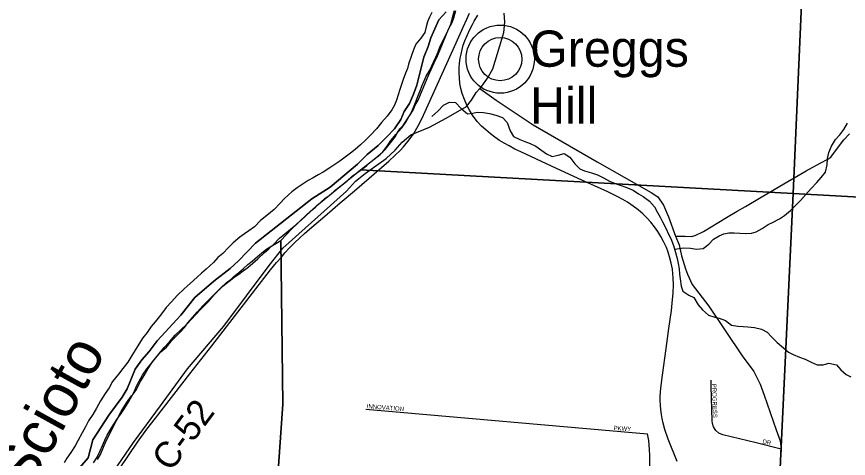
# Model space of a CAD drawing. Extents: x 1578669 to 1989827, y 208020 to 553079.
# Drawn here: x 1828673 to 1838251, y 394363 to 399456 of the extents above; entities that cross this region are included whole.
import ezdxf

# ---------------------------------------------------------------- set-up
doc = ezdxf.new("R2010")
doc.units = 0
for name, color, linetype in [('GM_X_County_Road', 7, 'Continuous'), ('GM_X_County_Road_Text', 7, 'Continuous'), ('GM_X_Major_River', 7, 'Continuous'), ('GM_X_Major_River_Text', 7, 'Continuous'), ('GM_X_Minor_River', 7, 'Continuous'), ('GM_X_Rail_Line', 7, 'Continuous'), ('GM_X_Section', 7, 'Continuous'), ('GM_X_State_Route', 7, 'Continuous'), ('GM_X_Township', 7, 'Continuous'), ('GM_X_Township_Road', 7, 'Continuous'), ('GM_X_Township_Subdivision', 7, 'Continuous'), ('GM_X_Township_Subdivision_Text', 7, 'Continuous'), ('GM_X_Unincorporated', 7, 'Continuous'), ('GM_X_Unincorporated_Location', 7, 'Continuous'), ('GM_X_Unincorporated_Text', 7, 'Continuous')]:
    doc.layers.add(name, color=color, linetype=linetype)

msp = doc.modelspace()

# ---------------------------------------------------------------- linework, layer by layer
at = {"layer": 'GM_X_County_Road'}
msp.add_lwpolyline([(1829792.4, 394214.6), (1830020.1, 394545.7), (1830329.8, 394967.3), (1830641.5, 395394.8), (1831057.1, 395888.7), (1831580.6, 396585.3), (1831738.5, 396786), (1832470.2, 397444.7), (1832576.2, 397559.2), (1832688.1, 397647.6), (1832810.1, 397733.9), (1832927.9, 397818.8), (1833029.8, 397917.8), (1833111.1, 398006.7), (1833213.5, 398092.5), (1833425.4, 398181.6), (1833617.2, 398283.6), (1833852.4, 398419.3), (1833911.3, 398492.7), (1833964.5, 398581.9), (1834006.2, 398627.9)], dxfattribs=at)
at = {"layer": 'GM_X_Major_River'}
for points in [[(1831230.5, 396485.6), (1831282.9, 396523), (1831335.3, 396562.5), (1831393.9, 396611.8), (1831450.4, 396663.2), (1831527.2, 396734.3), (1831577.7, 396779.8), (1831630.2, 396827.2), (1831701, 396900.4), (1831761.5, 396949.7), (1831826.1, 397005), (1831886.7, 397056.3), (1831941.2, 397103.7), (1831997.8, 397159.1), (1832060.5, 397216.4), (1832112.9, 397259.8), (1832226, 397362.5), (1832282.5, 397401.9), (1832341, 397455.2), (1832421.7, 397516.3), (1832476.2, 397559.7), (1832536.8, 397617), (1832587.2, 397652.5), (1832645.6, 397693.8), (1832704.1, 397739.1), (1832756.6, 397784.5), (1832809.1, 397828), (1832889.8, 397895.1), (1832948.7, 397974.4), (1832983.3, 398026), (1833038.1, 398097.5), (1833106.9, 398172.7), (1833153.7, 398240.2), (1833190.3, 398299.8), (1833225.1, 398363.5), (1833251.8, 398425.2), (1833274.5, 398485), (1833295.2, 398544.8), (1833317.8, 398600.5), (1833338.4, 398652.3), (1833365.1, 398716.1), (1833389.7, 398769.8), (1833430.5, 398839.4), (1833473.6, 398928.9), (1833498.2, 398986.7), (1833527, 399050.4), (1833551.7, 399114.2), (1833582.4, 399175.8), (1833617.3, 399251.5), (1833650, 399313.2), (1833672.6, 399368.9), (1833693.5, 399444.8), (1833714.4, 399524.6)], [(1833452.4, 399503.7), (1833425.8, 399449.9), (1833405.2, 399396.1), (1833388.5, 399336.3), (1833373.7, 399272.4), (1833329, 399208.9), (1833270.3, 399139.5), (1833241.5, 399071.8), (1833218.7, 399006), (1833185.6, 398908.3), (1833173, 398856.5), (1833150.4, 398802.7), (1833125.5, 398728.9), (1833102.8, 398671.1), (1833086.2, 398615.3), (1833065.5, 398553.5)], [(1833065.5, 398553.5), (1833046.7, 398491.7), (1833022.1, 398435.9), (1832991.5, 398380.2), (1832940.7, 398308.8), (1832873.8, 398233.5), (1832815, 398162.1), (1832748.2, 398088.9), (1832691.6, 398029.5), (1832631, 397978.2), (1832572.4, 397924.8), (1832517.9, 397879.5), (1832457.5, 397834.1), (1832393, 397790.9), (1832338.6, 397751.5), (1832280.2, 397712.1), (1832203.6, 397663), (1832145.3, 397629.7), (1832089, 397598.3), (1832030.6, 397565), (1831960.2, 397519.8), (1831903.7, 397480.4), (1831841.2, 397435.1), (1831756.4, 397358.1), (1831703.8, 397302.7), (1831639, 397233.4), (1831552.3, 397162.3), (1831479.7, 397105.2), (1831410.8, 397031.9), (1831348.4, 396986.6), (1831296, 396951.2), (1831243.6, 396911.8), (1831164.9, 396846.7), (1831114.3, 396793.3), (1831045.5, 396726), (1830991, 396678.6), (1830940.3, 396619.2), (1830853.5, 396544.2), (1830801, 396498.8), (1830750.6, 396453.3), (1830669.8, 396380.2), (1830601.1, 396319), (1830522.2, 396239.9), (1830457.4, 396166.6), (1830394.7, 396101.3), (1830327.7, 396014), (1830268.8, 395936.6), (1830222.2, 395883.1), (1830177.5, 395815.6), (1830126.8, 395754.2), (1830077.9, 395678.7), (1830037.1, 395609.1), (1829998.5, 395549.5), (1829953.6, 395470), (1829894.8, 395398.7), (1829846, 395333.2), (1829777.1, 395250), (1829736.3, 395176.4), (1829691.5, 395108.9), (1829636.6, 395027.5), (1829591.6, 394939.9), (1829548.8, 394868.4), (1829502, 394796.9), (1829465.1, 394725.3), (1829428.3, 394655.6), (1829377.3, 394566.2), (1829346.6, 394506.5), (1829295.8, 394429), (1829249.1, 394365.6), (1829220.4, 394309.9)], [(1829556.1, 394311.9), (1829598.9, 394377.4), (1829635.7, 394451), (1829662.4, 394510.8), (1829689.1, 394574.5), (1829715.8, 394632.2), (1829760.6, 394705.7), (1829793.2, 394757.4), (1829827.8, 394811), (1829874.6, 394878.5), (1829913.2, 394936.1), (1829964.2, 395017.5), (1829998.9, 395079.2), (1830025.5, 395130.9), (1830058.3, 395202.6), (1830082.9, 395254.3), (1830123.6, 395321.9), (1830170.5, 395393.4), (1830213.1, 395446.9), (1830273.9, 395520.2), (1830334.6, 395589.6), (1830397.2, 395644.9), (1830458.1, 395722.2), (1830553.1, 395813.2), (1830605.8, 395872.6), (1830644.3, 395924.2), (1830755.8, 396052.9), (1830818.5, 396120.2), (1830875.2, 396177.6), (1830935.9, 396241), (1831051.1, 396353.7), (1831119.7, 396406.9), (1831172.1, 396446.3), (1831230.5, 396485.6)]]:
    msp.add_lwpolyline(points, dxfattribs=at)
at = {"layer": 'GM_X_Minor_River'}
for points in [[(1833454.6, 398305.8), (1833521.7, 398364.7), (1833588.9, 398433.5), (1833655.5, 398468.3), (1833725.4, 398465), (1833790.1, 398397.7), (1833862.9, 398336.2), (1833925, 398343.1), (1833977.1, 398352.1), (1834049, 398350.7), (1834116.7, 398339.5), (1834190.3, 398320), (1834267.7, 398292.5), (1834322.6, 398233.4), (1834354.8, 398140.7), (1834393.4, 398071.9), (1834468.7, 398038.4), (1834524.3, 398017.3), (1834585.8, 397992.2), (1834653.1, 397960.9), (1834722.1, 397911.5), (1834773.4, 397872.5), (1834840.7, 397841.2), (1834907, 397857.9), (1834979.3, 397878.6), (1835044.4, 397833.3), (1835098.9, 397758.2), (1835159.8, 397701), (1835213.3, 397677.9), (1835290.8, 397656.5), (1835360.3, 397631.1), (1835429.6, 397595.8), (1835498.8, 397558.4), (1835566.3, 397533.1), (1835621.9, 397514.1), (1835689.3, 397488.8), (1835770.6, 397455.2), (1835835.8, 397411.9), (1835887.2, 397382.9), (1835960.1, 397327.5), (1836018.8, 397264.3), (1836053.5, 397195.5), (1836084.5, 397142.9), (1836111.5, 397090.3), (1836153.9, 397009.4), (1836180.7, 396946.8), (1836205.7, 396896.3), (1836238.2, 396815.5), (1836258.6, 396737.1), (1836277.3, 396668.6), (1836292.2, 396610.3), (1836301, 396548), (1836307.9, 396487.8), (1836312.9, 396433.6), (1836325.3, 396349.3), (1836344.1, 396288.9), (1836413.2, 396245.5), (1836472.6, 396216.4), (1836521, 396133.3), (1836569.9, 396076.3), (1836640.6, 396012.9), (1836712.1, 395989.6), (1836763.9, 395978.6), (1836837.3, 395953.2), (1836906.3, 395899.8), (1836976, 395886.5), (1837039.8, 395883.3), (1837091.7, 395880.3), (1837169.5, 395872.8), (1837251.1, 395853.3), (1837314.4, 395818), (1837367.3, 395765), (1837432, 395697.7), (1837502.8, 395636.3), (1837561.8, 395589.1), (1837615.3, 395560.1), (1837686.6, 395528.7), (1837754.1, 395505.4), (1837821.4, 395472.1), (1837892.8, 395442.7), (1837958.7, 395441.5), (1838025, 395460.2), (1838112.6, 395440.6), (1838165.5, 395383.5), (1838224.4, 395328.3), (1838279.8, 395303.3)], [(1836248.4, 396776.3), (1836357.6, 396789.3), (1836431.4, 396785.9), (1836501.2, 396776.5), (1836577.3, 396783.1), (1836642.2, 396834), (1836697.2, 396889), (1836761.9, 396927.9), (1836816.2, 396950.9), (1836874.4, 396963.8), (1836934.4, 396964.7), (1837002.2, 396959.4), (1837062.1, 396956.3), (1837134.1, 396958.9), (1837188.4, 396975.9), (1837259.1, 397014.6), (1837325.8, 397057.5), (1837376.3, 397082.5), (1837459, 397123), (1837515.7, 397162), (1837582.7, 397220.8), (1837700.8, 397334.8), (1837756, 397399.8), (1837823.3, 397474.7), (1837888.6, 397541.5), (1837937.6, 397600.7), (1837988.8, 397663.8), (1838008.4, 397747.5), (1838009.7, 397819.6), (1838027, 397889.4), (1838056.4, 397962.9), (1838103.8, 398040.1), (1838150.7, 398091.3), (1838197.9, 398154.5), (1838241.3, 398227.8)]]:
    msp.add_lwpolyline(points, dxfattribs=at)
at = {"layer": 'GM_X_Rail_Line'}
for points in [[(1829866.3, 394253.3), (1830063.8, 394548.3), (1830172.8, 394699.3), (1830270.8, 394828.1), (1830668.4, 395339), (1830918.9, 395659.8), (1831088.2, 395880.6), (1831321.9, 396181.7), (1831597.7, 396535.2), (1831665.5, 396620.3), (1831721.9, 396684.2), (1831761.5, 396730.7), (1831812, 396785.2), (1831876.4, 396850), (1831929.4, 396901), (1831988.3, 396954), (1832071.5, 397026.8), (1832220.5, 397153.5), (1832399.7, 397308), (1832563.1, 397447.6), (1832957.2, 397787.7), (1833033.4, 397857.6), (1833090.4, 397913), (1833129, 397954.1), (1833160.2, 397991.2), (1833183, 398019.5), (1833213.6, 398060.5), (1833241.4, 398101.6), (1833282.5, 398170), (1833318.1, 398238.3), (1833358.7, 398321), (1833732.5, 399152.7), (1833813.7, 399332.5), (1833855.8, 399427.5), (1833888, 399493.4)], [(1836278.1, 394328.4), (1836176.8, 394584.6), (1836138.7, 394697.3), (1836117.8, 394768.6), (1836105.5, 394822.7), (1836097.8, 394868.6), (1836089.6, 394925.4), (1836085.5, 394976.7), (1836083.7, 395028.1), (1836083.7, 395076.2), (1836085.5, 395127.1), (1836089.6, 395173), (1836109.6, 395322.5), (1836151.4, 395628.7), (1836184.1, 395859.5), (1836212.4, 396067.2), (1836222.7, 396153.9), (1836234.1, 396271.2), (1836237.2, 396362), (1836234.5, 396444.7), (1836230.9, 396492), (1836224.5, 396543.3), (1836210.9, 396612.4), (1836191.8, 396685.1), (1836174.1, 396738.2), (1836154.6, 396792.8), (1836121.4, 396863.6), (1836092.3, 396919.5), (1836056, 396978.6), (1836017.8, 397032.7), (1835974.2, 397087.2), (1835931, 397135.8), (1835883.3, 397182.6), (1835831.1, 397228.5), (1835773.8, 397271.6), (1835708.4, 397314.8), (1835652, 397348), (1835594.3, 397378), (1835480.3, 397433.9), (1835140.4, 397591.1), (1834831.5, 397731.5), (1834477.1, 397895), (1834411.2, 397927.7), (1834344, 397964.1), (1834285.4, 397996.8), (1834233.1, 398029.1), (1834177.7, 398066.3), (1834127.7, 398104.5), (1834074.1, 398148.5), (1834025, 398194), (1833975, 398247.1), (1833922.3, 398320.3), (1833888.2, 398377.5), (1833857.8, 398434.3), (1833828.3, 398499.8), (1833803.3, 398567.5), (1833787.4, 398627.4), (1833777.4, 398686), (1833771, 398748.7), (1833767.8, 398808.3), (1833768.8, 398864.2), (1833772.8, 398919.1), (1833780.1, 398976.4), (1833790.1, 399024.1), (1833801.5, 399075.9), (1833816, 399125), (1833835.1, 399176.7), (1833859.6, 399236.3), (1833888.7, 399298.1), (1833921.9, 399365.3), (1833942.3, 399402.1), (1833982.3, 399473)]]:
    msp.add_lwpolyline(points, dxfattribs=at)
at = {"layer": 'GM_X_Section'}
for points in [[(1837835.9, 402490.2), (1837613.6, 397417.3), (1832633.2, 397690.6), (1832857.7, 397864.1), (1832916, 397923.8), (1832978.4, 397999.6), (1833034.8, 398073.3), (1833054.9, 398111.2), (1833087.2, 398161), (1833123.4, 398200.9), (1833195.9, 398310.5), (1833240.2, 398378.3), (1833262.5, 398436.2), (1833296.8, 398494), (1833341.3, 398603.8), (1833412.1, 398767.5), (1833480.8, 398921.1), (1833511.1, 398985), (1833577.9, 399142.6), (1833646.7, 399310.3), (1833687, 399386.1), (1833707.3, 399442), (1833729.7, 399525.9)], [(1829602.9, 394349.8), (1829637.2, 394405.6), (1829681.6, 394511.4), (1829710, 394579.3), (1829821.1, 394800.7), (1829877.5, 394902.4), (1829938, 395004.1), (1829996.4, 395081.9), (1830013.9, 395104.7), (1830052.8, 395155.6), (1830097.2, 395249.4), (1830139.6, 395319.2), (1830185.9, 395398.9), (1830238.3, 395476.7), (1830306.7, 395560.4), (1830373.1, 395640.1), (1830433.4, 395707.8), (1830499.8, 395781.5), (1830564.1, 395843.1), (1830634.4, 395910.8), (1830789.2, 396080.1), (1830881.6, 396171.6), (1830948, 396247.3), (1831026.4, 396332.9), (1831084.7, 396386.6), (1831142.9, 396430.4), (1831175, 396458.2), (1831231.2, 396505.9), (1831283.4, 396551.7), (1831335.7, 396599.4), (1831385.9, 396637.2), (1831448.1, 396688.9), (1831494.3, 396726.7), (1831554.5, 396778.4), (1831716.9, 396876.4), (1831737.9, 394987.5), (1831546.7, 392238.4)]]:
    msp.add_lwpolyline(points, dxfattribs=at)
for points in [[(1843170.5, 402180.7), (1842840.3, 397128.2), (1837613.6, 397417.3), (1837835.9, 402490.2)], [(1837613.6, 397417.3), (1837357.5, 391978.5), (1831546.7, 392238.4), (1831737.9, 394987.5), (1831716.9, 396876.4), (1831839.6, 397005), (1831920, 397082.6), (1831986.3, 397144.3), (1832066.6, 397219.9), (1832130.9, 397277.6), (1832633.2, 397690.6)], [(1837613.6, 397417.3), (1842840.3, 397128.2), (1842456.5, 391746.1), (1837357.5, 391978.5)]]:
    msp.add_lwpolyline(points, close=True, dxfattribs=at)
at = {"layer": 'GM_X_State_Route'}
msp.add_lwpolyline([(1834284.7, 399495.1), (1834290.2, 399395.7), (1834278.2, 399266.7), (1834231.9, 399115.6), (1834151.8, 398848.4), (1834101.7, 398762.4), (1834006.2, 398627.9), (1834194.6, 398494.2), (1834621.9, 398207.1), (1835359, 397782.8), (1835978.4, 397427.6), (1836056.4, 397377.3), (1836121.9, 397281.6), (1836179.8, 397148.1), (1836260.4, 396926.1), (1836303.8, 396825.6), (1836329, 396699.5), (1836373.8, 396549.3), (1836398.5, 396486.5), (1836452.2, 396367.7), (1836643.7, 396119.2), (1837028.2, 395546.3), (1837160.5, 395365), (1837234.7, 395219.1), (1837280.7, 395092.9), (1837420.1, 394692.4), (1837467.1, 394566.3), (1837475.9, 394469.4), (1837424, 393617)], dxfattribs=at)
at = {"layer": 'GM_X_Township'}
for points in [[(1833617.7, 399511.1), (1833532.9, 399417.4), (1833443.4, 399209.5), (1833412.6, 399109.4), (1833361.7, 398989.5), (1833279.4, 398665.2), (1833244.7, 398561.2), (1833195.9, 398455.2), (1833137.1, 398361.3), (1833096.4, 398269.4), (1833023.6, 398161.6), (1832936.8, 398069.9), (1832835.9, 397968.3), (1832709, 397864.9), (1832598, 397755.3), (1832283.6, 397490.7), (1832072.3, 397355.7), (1831423.7, 396844.6), (1831225.9, 396639.3), (1831131.1, 396551.7), (1830941.8, 396406.6), (1830724.1, 396215.5), (1830562.4, 396014), (1830289.9, 395719), (1830198.9, 395593.3), (1830114.1, 395499.6), (1830039.3, 395391.8), (1829943.6, 395165.9), (1829886.8, 395068), (1829733.2, 394862.5), (1829550.9, 394577), (1829497.4, 394368.8), (1829398.5, 394257.2)], [(1829398.5, 394257.2), (1829497.4, 394368.8), (1829550.9, 394577), (1829733.2, 394862.5), (1829886.8, 395068), (1829943.6, 395165.9), (1830039.3, 395391.8), (1830114.1, 395499.6), (1830198.9, 395593.3), (1830289.9, 395719), (1830562.4, 396014), (1830724.1, 396215.5), (1830941.8, 396406.6), (1831131.1, 396551.7), (1831225.9, 396639.3), (1831423.7, 396844.6), (1832072.3, 397355.7), (1832283.6, 397490.7), (1832598, 397755.3), (1832709, 397864.9), (1832835.9, 397968.3), (1832936.8, 398069.9), (1833023.6, 398161.6), (1833096.4, 398269.4), (1833137.1, 398361.3), (1833195.9, 398455.2), (1833244.7, 398561.2), (1833279.4, 398665.2), (1833361.7, 398989.5), (1833412.6, 399109.4), (1833443.4, 399209.5), (1833532.9, 399417.4), (1833617.7, 399511.1)]]:
    msp.add_lwpolyline(points, dxfattribs=at)
at = {"layer": 'GM_X_Township_Road'}
msp.add_lwpolyline([(1836260.4, 396926.1), (1836370.9, 396926.1), (1836444.6, 396922), (1836485.6, 396932.2), (1836581.8, 396979.3), (1836845.9, 397141.1), (1836970.7, 397212.8), (1837067, 397268), (1837226.6, 397364.3), (1837460, 397502.5), (1837765, 397676.6), (1837926.5, 397764.6), (1838012.6, 397813), (1838050.3, 397836.3), (1838113.1, 397922.5), (1838197.4, 398033.7), (1838262, 398105.5)], dxfattribs=at)
at = {"layer": 'GM_X_Township_Subdivision'}
for points in [[(1837475.9, 394469.4), (1837188.7, 394541), (1836804.9, 394633.1), (1836760.5, 394654.3), (1836724.5, 394685.8), (1836697.4, 394727.4), (1836684.7, 394764.5), (1836680.4, 394797.4), (1836670.5, 395194.3), (1836669.3, 395264.3)], [(1832693.1, 394928.3), (1835938.7, 394644.4)], [(1837322.5, 391282.4), (1837269.3, 391291), (1837229.7, 391313.3), (1837194.4, 391344.1), (1837009.6, 391568), (1836771, 391885.8), (1836499, 392240.6), (1836165.4, 392653.9), (1835942.7, 392948), (1835914.6, 392994.6), (1835885.5, 393071.7), (1835856.3, 393174.5), (1835842.3, 393236.4), (1835834.2, 393277.2), (1835836.5, 393318.1), (1835863.6, 393606.6), (1835960.7, 394136.7), (1835967, 394203.6), (1835965.7, 394299.4), (1835965.7, 394396.6), (1835961.9, 394463.5), (1835954.4, 394570.7), (1835938.7, 394644.4)]]:
    msp.add_lwpolyline(points, dxfattribs=at)
at = {"layer": 'GM_X_Unincorporated'}
for radius in [392.8, 249]:
    msp.add_circle((1834241.6, 398965.5), radius, dxfattribs=at)
at = {"layer": 'GM_X_Unincorporated_Location'}
msp.add_line((1834241.6, 398965.5), (1834241.6, 398965.5), dxfattribs=at)

# ---------------------------------------------------------------- texts
at = {"layer": 'GM_X_County_Road_Text'}
msp.add_text('C-52', height=300, rotation=53.44615, dxfattribs=at).set_placement((1830448.4, 394197.8))
at = {"layer": 'GM_X_Major_River_Text'}
msp.add_text('Scioto', height=500.01, rotation=61.09416, dxfattribs=at).set_placement((1828809.6, 393963.8))
at = {"layer": 'GM_X_Township_Subdivision_Text'}
for s, rotation, p in [('PROGRESS', 271.66016, (1836680.7, 395221.3)), ('INNOVATION', 355.45204, (1832703.3, 394940.6)), ('PKWY', 355.81211, (1835545.6, 394689.8)), ('DR', 347.46476, (1837258.5, 394535.6))]:
    msp.add_text(s, height=50, rotation=rotation, dxfattribs=at).set_placement(p)
at = {"layer": 'GM_X_Unincorporated_Text'}
for s, p in [('Greggs', (1834585.7, 398877.8)), ('Hill', (1834585.7, 398222.2))]:
    msp.add_text(s, height=417, rotation=0.00001, dxfattribs=at).set_placement(p)

doc.saveas('drawing.dxf')
